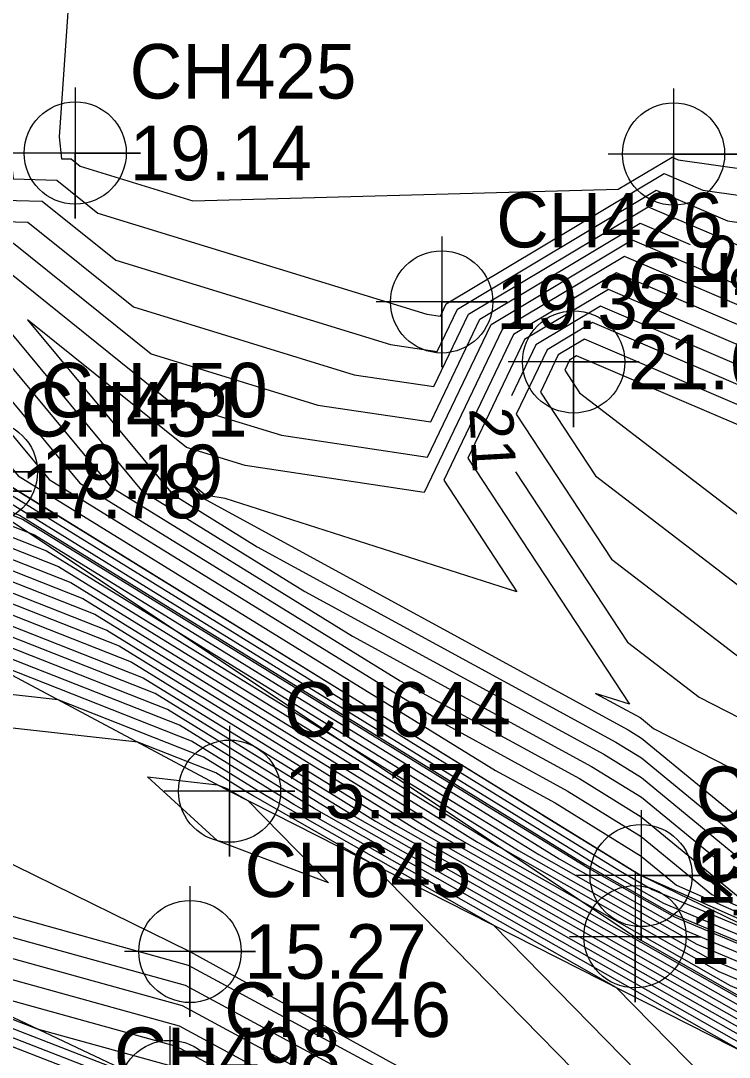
# Model space of a CAD drawing. Extents: x 2531902 to 2533249, y 715219 to 716099.
# Drawn here: x 2532991.51 to 2533024.03, y 715574.36 to 715621.91 of the extents above; entities that cross this region are included whole.
import ezdxf

# ---------------------------------------------------------------- set-up
doc = ezdxf.new("R2010")
doc.units = 0
for name, color, linetype in [('DTM Contours Major', 7, 'Continuous'), ('DTM Contours Major Text', 7, 'Continuous'), ('DTM Contours Minor', 7, 'Continuous'), ('Exist DTM Breakline', 7, 'Continuous'), ('Exist DTM Breakline Cogo Elevation', 7, 'Continuous'), ('Exist DTM Breakline Cogo Number', 7, 'Continuous'), ('Exist DTM Breakline Cogo Point CELL', 7, 'Continuous'), ('Exist DTM Breakline Underwater', 7, 'Continuous'), ('Exist DTM Breakline Underwater Cogo Elevation', 7, 'Continuous'), ('Exist DTM Breakline Underwater Cogo Number', 7, 'Continuous'), ('Exist DTM Breakline Underwater Cogo Point CELL', 7, 'Continuous'), ('Exist DTM Drainline', 7, 'Continuous'), ('Exist DTM Drainline Cogo Elevation', 7, 'Continuous'), ('Exist DTM Drainline Cogo Number', 7, 'Continuous'), ('Exist DTM Drainline Cogo Point CELL', 7, 'Continuous'), ('Exist DTM QL2 LIDAR Elevation Point', 7, 'Continuous'), ('Exist DTM Regular Point CELL', 7, 'Continuous'), ('Exist DTM Regular Point Cogo Elevation', 7, 'Continuous'), ('Exist DTM Regular Point Cogo Number', 7, 'Continuous'), ('Exist Hydro Stream or Body of Water', 7, 'Continuous'), ('Scratch_Level_2', 7, 'Continuous')]:
    doc.layers.add(name, color=color, linetype=linetype)

msp = doc.modelspace()

# ---------------------------------------------------------------- linework, layer by layer
at = {"layer": 'DTM Contours Major'}
for points in [[(2532999.418, 715661.978), (2532990.797, 715649.053), (2532983.082, 715640.112), (2532983.008, 715631.793), (2532982.694, 715627.276), (2532984.499, 715611.875), (2532991.167, 715611.701), (2532997.491, 715606.629), (2533005.143, 715604.28), (2533010.322, 715603.507), (2533012.578, 715608.214), (2533019.941, 715612.615), (2533022.226, 715611.638)], [(2532935.894, 715624.711), (2532943.783, 715621.321), (2532950.358, 715619.175), (2532957.857, 715619.103), (2532964.274, 715616.784), (2532973.377, 715614.761), (2532979.797, 715608.393), (2532986.643, 715608.537), (2532989.98, 715607.327), (2532995.636, 715600.526), (2533006.735, 715593.678), (2533017.706, 715587.707), (2533019.99, 715586.297), (2533023.347, 715583.535)], [(2532946.87, 715617.429), (2532949.185, 715616.629), (2532951.913, 715615.738), (2532952.113, 715615.673), (2532964.207, 715610.955), (2532978.111, 715605.531), (2532979.345, 715604.806), (2532982.815, 715603.469), (2532989.141, 715601.029), (2532990.474, 715600.505), (2533006.727, 715590.482), (2533014.759, 715585.529), (2533016.174, 715584.657), (2533019.037, 715582.891), (2533020.493, 715582.065), (2533026.359, 715579.597), (2533029.394, 715578.257)], [(2533027.418, 715571.699), (2533027.176, 715571.946), (2533024.464, 715574.711), (2533004.98, 715585.771), (2533004.053, 715586.343), (2532998.79, 715589.588), (2532985.911, 715594.657), (2532977.232, 715595.627), (2532971.299, 715601.801), (2532961.938, 715607.296), (2532956.811, 715609.296), (2532955.068, 715609.865), (2532954.985, 715609.892), (2532953.857, 715610.261), (2532939.12, 715615.075)], [(2533039.617, 715601.837), (2533031.881, 715602.934), (2533018.115, 715608.817), (2533015.15, 715607.045), (2533014.024, 715604.696)], [(2532980.883, 715601.698), (2532985.071, 715600.083), (2532987.721, 715599.04), (2532993.246, 715596.866), (2533011.19, 715585.8), (2533014.351, 715583.851), (2533020.078, 715580.601), (2533023.041, 715578.919), (2533028.859, 715576.471), (2533028.95, 715576.418)], [(2533014.217, 715601.218), (2533019.348, 715593.401), (2533022.641, 715590.878), (2533032.745, 715585.719)], [(2532977.433, 715600.777), (2532977.942, 715600.478), (2532978.745, 715600.007), (2532981.001, 715599.137), (2532981.993, 715598.747), (2532996.018, 715593.227), (2533007.622, 715586.072), (2533009.666, 715584.811), (2533024.201, 715576.56), (2533025.589, 715575.773), (2533028.313, 715574.627), (2533028.543, 715574.492)], [(2532977.376, 715582.282), (2532982.374, 715580.345), (2532998.782, 715575.801), (2533010.54, 715569.447), (2533019.732, 715560.393)], [(2532976.033, 715580.934), (2532979.22, 715579.466), (2532996.217, 715572.876), (2532997.295, 715572.458), (2532997.539, 715572.346), (2533000.818, 715570.24), (2533016.733, 715559.04), (2533018.242, 715557.978)]]:
    msp.add_lwpolyline(points, dxfattribs=at)
at = {"layer": 'DTM Contours Minor'}
for points in [[(2532999.725, 715666.213), (2532993.26, 715656.52), (2532990, 715657.203), (2532984.051, 715655.949), (2532981.833, 715650), (2532981.031, 715641.031), (2532980.146, 715640.005), (2532980.058, 715630.034), (2532980.052, 715629.948), (2532982.278, 715610.95), (2532990.504, 715610.734), (2532998.305, 715604.477), (2533003.474, 715602.891), (2533010.173, 715601.89), (2533013.092, 715607.98), (2533019.576, 715611.855), (2533027.348, 715608.534), (2533041.204, 715606.568)], [(2532999.111, 715657.744), (2532992.201, 715647.385), (2532986.018, 715640.219), (2532985.959, 715633.551), (2532985.336, 715624.604), (2532986.72, 715612.801), (2532991.83, 715612.667), (2532996.677, 715608.78), (2533006.812, 715605.669), (2533010.47, 715605.123), (2533012.063, 715608.448), (2533020.306, 715613.374), (2533025.081, 715611.334), (2533041.997, 715608.934)], [(2532998.803, 715653.509), (2532993.605, 715645.716), (2532988.954, 715640.325), (2532988.909, 715635.309), (2532987.979, 715621.932), (2532988.94, 715613.726), (2532992.493, 715613.633), (2532995.863, 715610.931), (2533008.481, 715607.058), (2533010.618, 715606.739), (2533011.549, 715608.682), (2533020.671, 715614.134), (2533023.948, 715612.733), (2533042.394, 715610.117)], [(2532998.496, 715649.275), (2532995.01, 715644.048), (2532991.89, 715640.432), (2532991.86, 715637.067), (2532990.621, 715619.26), (2532991.161, 715614.652), (2532993.156, 715614.6), (2532995.049, 715613.082), (2533010.15, 715608.448), (2533010.766, 715608.356), (2533011.034, 715608.915), (2533021.036, 715614.893), (2533022.814, 715614.133), (2533042.791, 715611.3)], [(2532998.189, 715645.04), (2532996.414, 715642.379), (2532994.826, 715640.538), (2532994.81, 715638.826), (2532993.263, 715616.589), (2532993.382, 715615.578), (2532993.819, 715615.566), (2532994.235, 715615.233), (2532999.401, 715613.648), (2533018.93, 715614.175), (2533021.402, 715615.653), (2533021.681, 715615.533), (2533043.188, 715612.483)], [(2532960.276, 715619.792), (2532971.782, 715617.235), (2532979.897, 715609.186), (2532988.55, 715609.368), (2532989.991, 715608.846), (2532997.052, 715600.355), (2533004.549, 715595.73), (2533018.265, 715588.265), (2533019.992, 715587.199), (2533028.126, 715580.505), (2533029.903, 715579.72)], [(2532953.849, 715617.426), (2532972.271, 715610.766), (2532976.567, 715609.811), (2532979.597, 715606.806), (2532982.828, 715606.874), (2532989.957, 715604.29), (2532992.804, 715600.868), (2533011.106, 715589.575), (2533016.59, 715586.59), (2533019.985, 715584.495), (2533023.232, 715581.822), (2533029.648, 715578.988)], [(2532951.845, 715616.587), (2532976.27, 715607.757), (2532978.162, 715607.337), (2532979.497, 715606.013), (2532980.92, 715606.043), (2532989.946, 715602.772), (2532991.387, 715601.038), (2533013.292, 715587.523), (2533016.032, 715586.032), (2533019.983, 715583.593), (2533021.601, 715582.262), (2533029.564, 715578.745)], [(2532952.426, 715615.248), (2532971.074, 715607.973), (2532977.032, 715605.649), (2532979.285, 715604.326), (2532985.616, 715601.886), (2532988.327, 715600.84), (2532991.029, 715599.777), (2532997.994, 715595.482), (2533014.046, 715585.583), (2533016.873, 715583.84), (2533018.1, 715583.083), (2533021.003, 715581.435), (2533026.064, 715579.307), (2533029.296, 715577.947)], [(2532952.739, 715614.823), (2532975.954, 715605.766), (2532976.276, 715605.578), (2532979.225, 715603.846), (2532987.513, 715600.651), (2532991.158, 715599.216), (2532991.583, 715599.049), (2533013.332, 715585.638), (2533017.163, 715583.275), (2533017.603, 715583.025), (2533021.512, 715580.806), (2533029.187, 715577.578), (2533029.194, 715577.574)], [(2532953.053, 715614.397), (2532974.876, 715605.884), (2532976.484, 715604.94), (2532979.165, 715603.367), (2532986.699, 715600.462), (2532990.013, 715599.158), (2532992.138, 715598.321), (2533012.618, 715585.692), (2533016.226, 715583.467), (2533018.428, 715582.217), (2533022.022, 715580.177), (2533029.078, 715577.209), (2533029.113, 715577.189)], [(2532953.366, 715613.972), (2532973.798, 715606.002), (2532976.693, 715604.303), (2532979.105, 715602.887), (2532985.885, 715600.272), (2532988.867, 715599.099), (2532992.692, 715597.594), (2533011.904, 715585.746), (2533015.289, 715583.659), (2533019.253, 715581.409), (2533022.532, 715579.548), (2533028.969, 715576.84), (2533029.031, 715576.804)], [(2532957.341, 715613.936), (2532979.189, 715605.413), (2532979.405, 715605.286), (2532980.014, 715605.052), (2532988.789, 715601.668), (2532989.935, 715601.253), (2532989.971, 715601.209), (2533013.971, 715586.401), (2533015.46, 715585.483), (2533015.473, 715585.475), (2533015.475, 715585.473), (2533019.974, 715582.699), (2533019.984, 715582.694), (2533020.022, 715582.678), (2533029.479, 715578.501)], [(2532968.273, 715613.775), (2532974.972, 715612.286), (2532979.697, 715607.6), (2532984.735, 715607.706), (2532989.969, 715605.809), (2532994.22, 715600.697), (2533008.921, 715591.626), (2533017.148, 715587.149), (2533019.988, 715585.396), (2533024.864, 715581.383), (2533029.733, 715579.232)], [(2532953.992, 715613.122), (2532971.641, 715606.237), (2532977.109, 715603.028), (2532978.985, 715601.927), (2532984.257, 715599.894), (2532986.576, 715598.982), (2532993.801, 715596.138), (2533010.477, 715585.855), (2533013.414, 715584.043), (2533020.902, 715579.793), (2533023.551, 715578.289), (2533028.75, 715576.102), (2533028.869, 715576.033)], [(2532954.305, 715612.697), (2532970.563, 715606.355), (2532977.318, 715602.39), (2532978.925, 715601.447), (2532983.443, 715599.705), (2532985.43, 715598.923), (2532994.355, 715595.41), (2533009.763, 715585.909), (2533012.477, 715584.235), (2533021.727, 715578.985), (2533024.06, 715577.66), (2533028.641, 715575.734), (2533028.787, 715575.648)], [(2533040.807, 715605.386), (2533028.481, 715607.134), (2533019.21, 715611.096), (2533013.606, 715607.746), (2533010.025, 715600.274), (2533001.805, 715601.502), (2532999.12, 715602.326), (2532991.817, 715608.183), (2532998.468, 715600.185), (2533002.364, 715597.781), (2533018.823, 715588.823), (2533019.995, 715588.1), (2533029.757, 715580.065), (2533029.987, 715579.964)], [(2533040.41, 715604.203), (2533029.615, 715605.734), (2533018.845, 715610.336), (2533014.121, 715607.513), (2533010.922, 715600.838), (2533014.283, 715595.717), (2533000.893, 715600), (2533000.136, 715600.113), (2532999.934, 715600.175), (2532999.384, 715600.616), (2532999.885, 715600.014), (2533000.178, 715599.833), (2533019.381, 715589.381), (2533019.997, 715589.001), (2533025.656, 715584.344), (2533030.819, 715581.707)], [(2533040.013, 715603.02), (2533030.748, 715604.334), (2533018.48, 715609.577), (2533014.635, 715607.279), (2533012.032, 715601.847), (2533019.442, 715590.558), (2533017.892, 715591.054), (2533019.94, 715589.94), (2533020, 715589.902), (2533020.552, 715589.448), (2533031.782, 715583.713)], [(2533039.22, 715600.654), (2533033.015, 715601.534), (2533017.75, 715608.058), (2533015.664, 715606.811), (2533014.252, 715603.865), (2533018.617, 715597.215), (2533025.602, 715591.863), (2533033.707, 715587.724)], [(2533028.218, 715572.951), (2533027.876, 715573.151), (2533027.627, 715573.256), (2533027.5, 715573.328), (2533005.917, 715585.579), (2533004.767, 715586.289), (2532998.236, 715590.316), (2532982.253, 715596.606), (2532977.896, 715597.093), (2532974.918, 715600.193), (2532963.016, 715607.178)], [(2533028.299, 715573.337), (2533027.985, 715573.52), (2533027.118, 715573.885), (2533026.676, 715574.136), (2533006.854, 715585.387), (2533005.48, 715586.234), (2532997.682, 715591.043), (2532978.595, 715598.556), (2532978.56, 715598.559), (2532978.537, 715598.584), (2532964.094, 715607.06)], [(2532965.172, 715606.943), (2532978.359, 715599.203), (2532978.625, 715599.047), (2532979.373, 715598.759), (2532979.702, 715598.629), (2532997.127, 715591.771), (2533006.194, 715586.18), (2533007.791, 715585.195), (2533025.851, 715574.944), (2533026.608, 715574.514), (2533028.095, 715573.889), (2533028.381, 715573.722)], [(2533038.823, 715599.471), (2533034.148, 715600.134), (2533017.384, 715607.298), (2533016.178, 715606.577), (2533015.362, 715604.874), (2533017.886, 715601.028), (2533028.564, 715592.848), (2533034.67, 715589.73)], [(2533023.913, 715566.613), (2533023.884, 715566.643), (2533007.566, 715583.283), (2533002.168, 715586.347), (2533001.911, 715586.506), (2533000.454, 715587.404), (2532996.886, 715588.809), (2532975.24, 715591.229), (2532960.443, 715606.627)], [(2532966.251, 715606.825), (2532978.151, 715599.841), (2532978.685, 715599.527), (2532980.187, 715598.948), (2532980.848, 715598.688), (2532996.573, 715592.499), (2533006.908, 715586.126), (2533008.728, 715585.003), (2533025.026, 715575.752), (2533026.099, 715575.143), (2533028.204, 715574.258), (2533028.462, 715574.107)], [(2532968.407, 715606.59), (2532977.734, 715601.116), (2532978.805, 715600.487), (2532981.815, 715599.326), (2532983.139, 715598.805), (2532995.464, 715593.955), (2533008.335, 715586.017), (2533010.603, 715584.619), (2533023.377, 715577.368), (2533025.079, 715576.402), (2533028.422, 715574.996), (2533028.625, 715574.878)], [(2532969.485, 715606.472), (2532977.526, 715601.753), (2532978.865, 715600.967), (2532982.629, 715599.516), (2532984.285, 715598.864), (2532994.91, 715594.682), (2533009.049, 715585.963), (2533011.54, 715584.427), (2533022.552, 715578.176), (2533024.57, 715577.031), (2533028.532, 715575.365), (2533028.706, 715575.263)], [(2533038.426, 715598.288), (2533035.282, 715598.734), (2533017.019, 715606.539), (2533016.693, 715606.344), (2533016.472, 715605.883), (2533017.155, 715604.842), (2533031.525, 715593.833), (2533035.633, 715591.736)], [(2533025.081, 715568.308), (2533024.981, 715568.41), (2533013.199, 715580.426), (2533003.105, 715586.155), (2533002.625, 715586.451), (2532999.899, 715588.132), (2532993.228, 715590.758), (2532975.904, 715592.695), (2532964.062, 715605.019)], [(2533026.25, 715570.004), (2533026.079, 715570.178), (2533018.831, 715577.569), (2533004.043, 715585.963), (2533003.339, 715586.397), (2532999.345, 715588.86), (2532989.57, 715592.707), (2532976.568, 715594.161), (2532967.681, 715603.41)], [(2532948.501, 715594.482), (2532971.061, 715585.571), (2532972.404, 715585.371), (2532973.629, 715585.494), (2532975.926, 715584.066), (2532999.05, 715577.662), (2533018.088, 715567.375), (2533021.897, 715563.623)], [(2532949.216, 715593.878), (2532972.623, 715584.632), (2532972.93, 715584.51), (2532974.083, 715583.979), (2532977.429, 715582.682), (2532998.916, 715576.732), (2533014.314, 715568.411), (2533020.814, 715562.008)], [(2532950.646, 715592.67), (2532970.768, 715584.721), (2532971.826, 715584.303), (2532975.795, 715582.475), (2532987.319, 715578.007), (2532998.647, 715574.87), (2533006.766, 715570.483), (2533015.958, 715561.428), (2533018.866, 715559.382), (2533019.002, 715559.286)], [(2532967.018, 715589.645), (2532974.992, 715590.446), (2532989.945, 715581.152), (2532999.185, 715578.593), (2533021.862, 715566.339), (2533022.979, 715565.239)], [(2533000.53, 715584.296), (2532997.318, 715587.22), (2533000.544, 715586.859), (2533001.008, 715586.677), (2533001.198, 715586.56), (2533001.231, 715586.539), (2533001.933, 715586.141), (2533005.638, 715582.363), (2533000.53, 715584.296)], [(2532968.913, 715584.811), (2532970.722, 715584.096), (2532977.507, 715580.971), (2532997.208, 715573.333), (2532998.379, 715573.008), (2532999.218, 715572.555), (2533000.168, 715571.619), (2533017.8, 715559.211), (2533018.622, 715558.632)], [(2532969.841, 715584.766), (2532971.274, 715584.2), (2532976.651, 715581.723), (2532992.263, 715575.67), (2532998.513, 715573.939), (2533002.992, 715571.519), (2533008.063, 715566.524), (2533018.333, 715559.296), (2533018.812, 715558.959)], [(2532970.17, 715583.993), (2532978.363, 715580.218), (2532997.421, 715572.83), (2532997.89, 715572.648), (2532997.996, 715572.599), (2532999.422, 715571.683), (2533017.266, 715559.125), (2533018.432, 715558.305)]]:
    msp.add_lwpolyline(points, dxfattribs=at)
at = {"layer": 'Exist DTM Breakline'}
msp.add_lwpolyline([(2532892.328, 715646.649), (2532892.824, 715644.229), (2532893.495, 715643.959), (2532907.123, 715635.526), (2532917.688, 715630.637), (2532930.112, 715624.224), (2532951.535, 715616.457), (2532989.934, 715601.214), (2533019.98, 715582.698), (2533029.354, 715578.142)], dxfattribs=at)
at = {"layer": 'Exist DTM Breakline Cogo Point CELL'}
for points in [[(2532989.934, 715604.214), (2532989.934, 715598.214), (2532989.934, 715601.214), (2532992.934, 715601.214), (2532986.934, 715601.214)], [(2532989.004, 715603.335), (2532989.004, 715597.335), (2532989.004, 715600.335), (2532992.004, 715600.335), (2532986.004, 715600.335)], [(2533019.98, 715585.698), (2533019.98, 715579.698), (2533019.98, 715582.698), (2533022.98, 715582.698), (2533016.98, 715582.698)], [(2533019.7, 715582.89), (2533019.7, 715576.89), (2533019.7, 715579.89), (2533022.7, 715579.89), (2533016.7, 715579.89)]]:
    msp.add_lwpolyline(points, dxfattribs=at)
for centre in [(2532989.934, 715601.214), (2533019.98, 715582.698), (2533019.7, 715579.89)]:
    msp.add_circle(centre, 2.344, dxfattribs=at)
at = {"layer": 'Exist DTM Breakline Underwater'}
for points in [[(2532646.748, 715755.182), (2532668.676, 715717.147), (2532677.241, 715702.567), (2532689.842, 715666.582), (2532701.723, 715652.924), (2532713.134, 715647.155), (2532737.59, 715643.253), (2532756.176, 715636.457), (2532783.406, 715639.452), (2532803.254, 715642.171), (2532813.801, 715644.931), (2532836.277, 715651.081), (2532865.559, 715653.815), (2532885.826, 715645.124), (2532889.946, 715643.683), (2532906.865, 715630.423), (2532927.34, 715618.228), (2532957.965, 715607.729), (2532978.566, 715598.571), (2533001.091, 715586.568), (2533028.19, 715572.821)], [(2532642.404, 715750.56), (2532658.799, 715717.787), (2532669.356, 715695.376), (2532679.885, 715666.767), (2532697.228, 715643.446), (2532713.346, 715638.817), (2532732.829, 715632.464), (2532756.843, 715626.148), (2532779.072, 715626.28), (2532796.688, 715625.652), (2532823.757, 715631.859), (2532837.11, 715635.289), (2532855.521, 715634.196), (2532877.341, 715623.453), (2532903.322, 715612.979), (2532923.748, 715606.844), (2532938.002, 715599.697), (2532947.164, 715595.611), (2532973.382, 715584.595), (2532998.348, 715572.794), (2533019.077, 715559.415)]]:
    msp.add_lwpolyline(points, dxfattribs=at)
at = {"layer": 'Exist DTM Breakline Underwater Cogo Point CELL'}
for points in [[(2533001.091, 715589.568), (2533001.091, 715583.568), (2533001.091, 715586.568), (2533004.091, 715586.568), (2532998.091, 715586.568)], [(2532998.348, 715575.794), (2532998.348, 715569.794), (2532998.348, 715572.794), (2533001.348, 715572.794), (2532995.348, 715572.794)]]:
    msp.add_lwpolyline(points, dxfattribs=at)
for centre in [(2533001.091, 715586.568), (2532998.348, 715572.794)]:
    msp.add_circle(centre, 2.344, dxfattribs=at)
at = {"layer": 'Exist DTM Drainline'}
msp.add_lwpolyline([(2532712.089, 715642.317), (2532734.218, 715637.287), (2532753.576, 715632.211), (2532781.659, 715633.208), (2532801.91, 715635.068), (2532816.971, 715637.962), (2532839.573, 715644.872), (2532859.48, 715643.736), (2532879.315, 715631.66), (2532904.837, 715623.619), (2532925.407, 715612.713), (2532951.291, 715602.124), (2532975.159, 715591.05), (2532999.274, 715579.213), (2533023.429, 715565.909)], dxfattribs=at)
at = {"layer": 'Exist DTM Drainline Cogo Point CELL'}
msp.add_lwpolyline([(2532999.274, 715582.213), (2532999.274, 715576.213), (2532999.274, 715579.213), (2533002.274, 715579.213), (2532996.274, 715579.213)], dxfattribs=at)
msp.add_circle((2532999.274, 715579.213), 2.344, dxfattribs=at)
at = {"layer": 'Exist DTM QL2 LIDAR Elevation Point'}
for p, q in [((2533000, 715600), (2533000, 715600)), ((2533010, 715600), (2533010, 715600)), ((2533020, 715590), (2533020, 715590))]:
    msp.add_line(p, q, dxfattribs=at)
at = {"layer": 'Exist DTM Regular Point CELL'}
for points in [[(2532994.006, 715618.838), (2532994.006, 715612.838), (2532994.006, 715615.838), (2532997.006, 715615.838), (2532991.006, 715615.838)], [(2533021.47, 715618.794), (2533021.47, 715612.794), (2533021.47, 715615.794), (2533024.47, 715615.794), (2533018.47, 715615.794)], [(2533010.826, 715612.01), (2533010.826, 715606.01), (2533010.826, 715609.01), (2533013.826, 715609.01), (2533007.826, 715609.01)], [(2533016.884, 715609.257), (2533016.884, 715603.257), (2533016.884, 715606.257), (2533019.884, 715606.257), (2533013.884, 715606.257)]]:
    msp.add_lwpolyline(points, dxfattribs=at)
for centre in [(2532994.006, 715615.838), (2533021.47, 715615.794), (2533010.826, 715609.01), (2533016.884, 715606.257)]:
    msp.add_circle(centre, 2.344, dxfattribs=at)
at = {"layer": 'Exist Hydro Stream or Body of Water'}
msp.add_lwpolyline([(2532952.661, 715614.929), (2532976.224, 715605.737), (2532979.24, 715603.966), (2532987.717, 715600.698), (2532991.445, 715599.231), (2533013.51, 715585.624), (2533017.397, 715583.227), (2533021.385, 715580.964), (2533029.215, 715577.67)], dxfattribs=at)
at = {"layer": 'Scratch_Level_2'}
msp.add_lwpolyline([(2532888.673, 715646.27), (2532890.953, 715646.451), (2532891.078, 715645.138), (2532893.279, 715642.616), (2532904.807, 715634.438), (2532916.512, 715629.517), (2532928.719, 715621.672), (2532951.454, 715614.479), (2532989.004, 715600.335), (2533019.7, 715579.89), (2533027.94, 715575.202)], dxfattribs=at)

# ---------------------------------------------------------------- texts
at = {"layer": 'DTM Contours Major Text'}
for s, rotation, p in [('20', 156.8607, (2533025.957, 715611.131)), ('21', 273.183, (2533012.089, 715604.126)), ('20', 320.5457, (2533022.997, 715582.527))]:
    msp.add_text(s, height=2, rotation=rotation, dxfattribs=at).set_placement(p)
at = {"layer": 'Exist DTM Breakline Cogo Elevation'}
for s, p in [('19.19', (2532992.434, 715599.964)), ('17.78', (2532991.504, 715599.085)), ('19.20', (2533022.48, 715581.448)), ('17.34', (2533022.2, 715578.64))]:
    msp.add_text(s, height=2.5, dxfattribs=at).set_placement(p)
at = {"layer": 'Exist DTM Breakline Cogo Number'}
for s, p in [('CH450', (2532992.434, 715603.714)), ('CH451', (2532991.504, 715602.835)), ('CH452', (2533022.48, 715585.198)), ('CH453', (2533022.2, 715582.39)), ('CH498', (2532995.783, 715573.226))]:
    msp.add_text(s, height=2.5, dxfattribs=at).set_placement(p)
at = {"layer": 'Exist DTM Breakline Underwater Cogo Elevation'}
msp.add_text('15.17', height=2.5, dxfattribs=at).set_placement((2533003.591, 715585.318))
at = {"layer": 'Exist DTM Breakline Underwater Cogo Number'}
for s, p in [('CH644', (2533003.591, 715589.068)), ('CH646', (2533000.848, 715575.294))]:
    msp.add_text(s, height=2.5, dxfattribs=at).set_placement(p)
at = {"layer": 'Exist DTM Drainline Cogo Elevation'}
msp.add_text('15.27', height=2.5, dxfattribs=at).set_placement((2533001.774, 715577.963))
at = {"layer": 'Exist DTM Drainline Cogo Number'}
msp.add_text('CH645', height=2.5, dxfattribs=at).set_placement((2533001.774, 715581.713))
at = {"layer": 'Exist DTM Regular Point Cogo Elevation'}
for s, p in [('19.14', (2532996.506, 715614.588)), ('19.32', (2533013.326, 715607.76)), ('21.67', (2533019.384, 715605.007))]:
    msp.add_text(s, height=2.5, dxfattribs=at).set_placement(p)
at = {"layer": 'Exist DTM Regular Point Cogo Number'}
for s, p in [('CH425', (2532996.506, 715618.338)), ('CH426', (2533013.326, 715611.51)), ('CH427', (2533019.384, 715608.757))]:
    msp.add_text(s, height=2.5, dxfattribs=at).set_placement(p)

doc.saveas('drawing.dxf')
